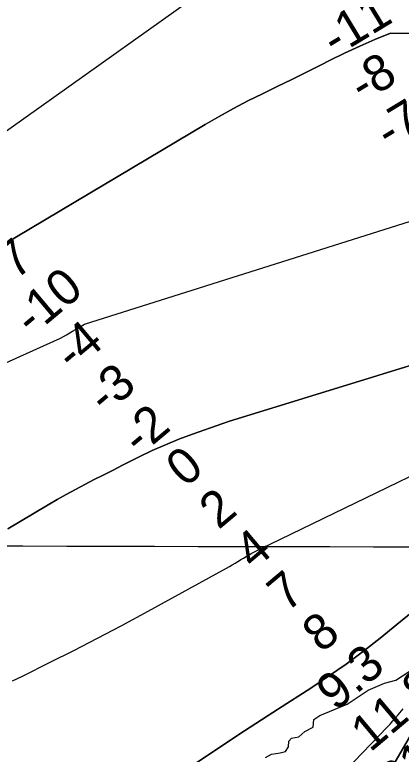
# Model space of a CAD drawing. Extents: x 3177185 to 3215018, y 812988 to 838321.
# Drawn here: x 3200739 to 3201461, y 824025 to 825404 of the extents above; entities that cross this region are included whole.
import ezdxf

# ---------------------------------------------------------------- set-up
doc = ezdxf.new("R2010")
doc.units = 0
for name, color, linetype in [('V-GRID-MAJR', 7, 'Continuous'), ('V-RIVR-EDGE', 7, 'Continuous'), ('V-RIVR-RANG', 7, 'Continuous'), ('V-ROAD-CNTR', 7, 'Continuous'), ('V-TOPO-DPTH', 7, 'Continuous'), ('V-TOPO-MINR', 7, 'Continuous'), ('V-TOPO-WATR', 7, 'Continuous')]:
    doc.layers.add(name, color=color, linetype=linetype)

msp = doc.modelspace()

# ---------------------------------------------------------------- linework, layer by layer
at = {"layer": 'V-GRID-MAJR'}
msp.add_spline([(3181368.912, 824461.486), (3186603.869, 824447.399), (3191838.828, 824434.0750000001), (3197073.789, 824421.511), (3202308.752, 824409.709), (3207543.717, 824398.669), (3212778.683, 824388.39), (3212778.684, 824388.39)], degree=3, dxfattribs=at)
at = {"layer": 'V-RIVR-EDGE'}
msp.add_lwpolyline([(3201207.151830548, 824018.798938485), (3201218.903144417, 824024.8553894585), (3201234.9926249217, 824027.4236799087), (3201244.996634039, 824030.0070179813), (3201250.2331741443, 824038.2529740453), (3201250.6936465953, 824048.6841358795), (3201255.9237377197, 824054.3220327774), (3201269.4062338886, 824057.3314487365), (3201275.5035284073, 824062.0978429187), (3201280.731469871, 824066.8663867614), (3201296.40024664, 824075.0865469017), (3201297.7397456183, 824089.4276478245), (3201308.6249309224, 824096.7902780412), (3201359.9694278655, 824117.9625979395), (3201399.1548051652, 824143.9464548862), (3201429.6154818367, 824157.3461891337), (3201450.4928531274, 824162.5107156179), (3201487.9362998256, 824187.1948423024)], dxfattribs=at)
at = {"layer": 'V-ROAD-CNTR'}
msp.add_spline([(3208346.328270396, 826885.1572022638), (3208115.9227312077, 826852.9112667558), (3207967.199028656, 826843.050286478), (3207845.121272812, 826830.7093111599), (3207782.588397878, 826825.9603206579), (3207729.1455047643, 826803.040366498), (3207632.738697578, 826757.515457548), (3207576.820809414, 826732.5705074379), (3207528.781905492, 826724.6485232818), (3207465.817031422, 826728.301515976), (3207400.7801614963, 826747.6074773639), (3207285.139392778, 826774.2394240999), (3207265.491432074, 826779.4734136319), (3207234.1564947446, 826783.2384061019), (3207181.079600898, 826779.4534136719), (3207100.429762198, 826767.9724366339), (3206894.601173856, 826726.7435190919), (3206803.822355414, 826712.0945483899), (3206713.3835362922, 826706.3165599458), (3206422.133118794, 826687.7015971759), (3206204.471554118, 826669.0066345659), (3206163.5306360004, 826662.101648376), (3206084.9847930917, 826660.768651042), (3206033.066896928, 826662.2286481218), (3205996.001971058, 826664.1126443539), (3205951.2110606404, 826658.6826552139), (3205862.0332389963, 826638.2406960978), (3205753.4074562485, 826610.4727516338), (3205693.414576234, 826589.2967939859), (3205596.735769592, 826559.2458540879), (3205544.272874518, 826530.6849112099), (3205492.934977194, 826508.826954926), (3205453.235056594, 826501.615969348), (3205394.626173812, 826492.4769876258), (3205274.2754145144, 826482.872006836), (3205179.860603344, 826479.126014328), (3205118.533725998, 826475.529021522), (3204988.809985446, 826459.4080537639), (3204882.2071986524, 826438.2540960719), (3204738.792485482, 826408.7811550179), (3204661.886639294, 826391.112190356), (3204557.866847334, 826358.523255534), (3204461.162040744, 826327.2933179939), (3204416.407130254, 826311.319349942), (3204373.416216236, 826296.623379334), (3204363.576235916, 826281.7964089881), (3204304.5263540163, 826204.5555634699), (3204208.9885450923, 826114.967742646), (3204177.8386073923, 826084.1878042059), (3204147.838667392, 826061.288850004), (3204104.848753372, 826037.5058975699), (3204030.246902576, 826008.3399559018), (3203913.876135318, 825969.4430336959), (3203861.881239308, 825949.195074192), (3203832.852297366, 825932.3771078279), (3203796.871369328, 825899.6261733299), (3203760.2364425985, 825850.3132719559), (3203678.17060673, 825721.8535288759), (3203641.984679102, 825677.0386185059), (3203591.5857799, 825626.3747198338), (3203428.038106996, 825388.934194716), (3203355.5822519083, 825313.941344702), (3203305.5573519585, 825288.86239486), (3203268.8454253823, 825278.8084149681), (3203213.097536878, 825267.385437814), (3203162.422638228, 825259.4524536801), (3203116.86672934, 825250.918470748), (3203049.702863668, 825231.640509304), (3202999.013965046, 825192.6345873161), (3202832.754297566, 825055.411861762), (3202762.780437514, 824997.9799766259), (3202671.386620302, 824938.0530964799), (3202495.434972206, 824822.96832665), (3202258.515446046, 824637.8316969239), (3202113.2147366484, 824519.4129337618), (3202089.036785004, 824490.207992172), (3202052.551857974, 824459.6880532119), (3202001.897959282, 824428.3121159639), (3201971.106020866, 824410.2161521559), (3201927.518108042, 824384.2002041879), (3201877.3222084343, 824324.542323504), (3201830.513302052, 824267.068438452), (3201794.712373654, 824236.116500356), (3201692.1295788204, 824156.95465868), (3201566.9598291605, 824054.5158635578), (3201483.790995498, 823975.0510224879), (3201374.9472131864, 823825.006322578), (3201313.762335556, 823770.4434317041), (3201289.737383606, 823735.1135023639), (3201250.303462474, 823687.806596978), (3201221.9345192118, 823651.206670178), (3201184.913593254, 823588.0297965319), (3201140.662681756, 823508.8569548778), (3201081.7827995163, 823436.052100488), (3201048.0268670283, 823379.182214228), (3201034.539894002, 823326.0133205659), (3201024.1469147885, 823274.715423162)], degree=3, dxfattribs=at)
at = {"layer": 'V-TOPO-DPTH'}
for points in [[(3200643.757722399, 825130.4592457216), (3201241.1893262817, 825555.3712332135)], [(3200643.757722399, 825130.4592457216), (3201241.1893262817, 825555.3712332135)], [(3200728.5553111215, 824980.8498227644), (3200742.838656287, 824989.4948169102), (3201094.5237701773, 825198.8411345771), (3201120.924605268, 825214.086051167), (3201147.5803271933, 825228.8562308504), (3201174.618379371, 825242.9143051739), (3201201.911318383, 825256.4976425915), (3201229.35544236, 825269.8059826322), (3201256.7458485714, 825283.2231609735), (3201284.055678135, 825296.803596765), (3201311.3117899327, 825310.4928708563), (3201327.119500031, 825318.4914005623), (3201355.043431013, 825332.1250179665), (3201383.2081431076, 825345.2209201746), (3201411.734026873, 825357.5102495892), (3201440.5006917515, 825369.2618638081), (3202487.869525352, 825368.7685582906)], [(3202487.869525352, 825368.7685582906), (3201440.5006917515, 825369.2618638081), (3201411.734026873, 825357.5102495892), (3201383.2081431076, 825345.2209201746), (3201355.043431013, 825332.1250179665), (3201327.119500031, 825318.4914005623), (3201311.3117899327, 825310.4928708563), (3201284.055678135, 825296.803596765), (3201256.7458485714, 825283.2231609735), (3201229.35544236, 825269.8059826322), (3201201.911318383, 825256.4976425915), (3201174.618379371, 825242.9143051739), (3201147.5803271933, 825228.8562308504), (3201120.924605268, 825214.086051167), (3201094.5237701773, 825198.8411345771), (3200742.838656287, 824989.4948169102), (3200728.5553111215, 824980.8498227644)], [(3201695.7210106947, 824816.9710733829), (3201138.602615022, 824645.1077073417), (3201127.9464040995, 824641.6148780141), (3201070.918019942, 824621.3702520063), (3201045.6897967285, 824611.8833739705), (3201020.7229139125, 824601.7834461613), (3200996.148041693, 824590.7639436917), (3200971.83450987, 824579.1313914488), (3200940.461387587, 824563.398834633), (3200922.8878751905, 824554.5493367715), (3200905.3343387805, 824545.6605542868), (3200887.810766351, 824536.7128448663), (3200870.3071699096, 824527.7258508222), (3200852.905997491, 824518.5517906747), (3200835.6213234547, 824509.1677577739), (3200818.5113969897, 824499.4687657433), (3200801.517968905, 824489.5598009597), (3200726.7243135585, 824445.0243744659)], [(3200726.7243135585, 824445.0243744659), (3200801.517968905, 824489.5598009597), (3200818.5113969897, 824499.4687657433), (3200835.6213234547, 824509.1677577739), (3200852.905997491, 824518.5517906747), (3200870.3071699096, 824527.7258508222), (3200887.810766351, 824536.7128448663), (3200905.3343387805, 824545.6605542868), (3200922.8878751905, 824554.5493367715), (3200940.461387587, 824563.398834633), (3200971.83450987, 824579.1313914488), (3200996.148041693, 824590.7639436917), (3201020.7229139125, 824601.7834461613), (3201045.6897967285, 824611.8833739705), (3201070.918019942, 824621.3702520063), (3201127.9464040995, 824641.6148780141), (3201138.602615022, 824645.1077073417), (3201695.7210106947, 824816.9710733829)], [(3201499.103748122, 824304.4085088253), (3201452.7173331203, 824266.3442154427), (3201421.55807942, 824241.2034007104), (3201390.046272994, 824216.6183502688), (3201358.025262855, 824192.7399736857), (3201325.240447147, 824169.9216078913), (3201291.9464277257, 824147.8099159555), (3201231.8148283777, 824109.2771675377), (3201168.302455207, 824068.085094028), (3201105.097057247, 824026.4327130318), (3201042.352122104, 823984.0898708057)], [(3201042.352122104, 823984.0898708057), (3201105.097057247, 824026.4327130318), (3201168.302455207, 824068.085094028), (3201231.8148283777, 824109.2771675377), (3201291.9464277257, 824147.8099159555), (3201325.240447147, 824169.9216078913), (3201358.025262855, 824192.7399736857), (3201390.046272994, 824216.6183502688), (3201421.55807942, 824241.2034007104), (3201452.7173331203, 824266.3442154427), (3201499.103748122, 824304.4085088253)], [(3201485.0731808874, 824071.1213201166), (3201129.4392284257, 823460.2921150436)]]:
    msp.add_lwpolyline(points, dxfattribs=at)
at = {"layer": 'V-TOPO-MINR'}
for points in [[(3200207.4265384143, 824522.758213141), (3200824.6479651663, 824800.3252607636), (3200835.917675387, 824806.8879415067), (3200847.1921962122, 824813.4423368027), (3200858.4739329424, 824819.9843039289), (3200869.760480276, 824826.5179856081), (3201548.9239202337, 825041.0755645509), (3201554.7647659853, 825043.1604929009), (3201560.6456642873, 825045.1183066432), (3201566.5866414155, 825046.8854484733), (3201572.5676710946, 825048.5254756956), (3201597.2721011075, 825054.8728624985), (3201600.7574373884, 825055.4086510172), (3202470.2213254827, 825322.3982192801), (3202486.3477246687, 825331.2646310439), (3202502.1086098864, 825340.7045572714), (3202517.3212241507, 825351.0047551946), (3202532.1683244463, 825361.8784675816), (3202570.8844640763, 825391.9217382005), (3202574.410976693, 825394.9237724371), (3202577.736376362, 825398.1171378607), (3203255.5659596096, 825854.6718960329)], [(3200643.757722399, 825130.4592457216), (3201241.1893262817, 825555.3712332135)], [(3200728.5553111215, 824980.8498227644), (3200742.838656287, 824989.4948169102), (3201094.5237701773, 825198.8411345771), (3201120.924605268, 825214.086051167), (3201147.5803271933, 825228.8562308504), (3201174.618379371, 825242.9143051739), (3201201.911318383, 825256.4976425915), (3201229.35544236, 825269.8059826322), (3201256.7458485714, 825283.2231609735), (3201284.055678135, 825296.803596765), (3201311.3117899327, 825310.4928708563), (3201327.119500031, 825318.4914005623), (3201355.043431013, 825332.1250179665), (3201383.2081431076, 825345.2209201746), (3201411.734026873, 825357.5102495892), (3201440.5006917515, 825369.2618638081), (3202487.869525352, 825368.7685582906)], [(3200726.7243135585, 824445.0243744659), (3200801.517968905, 824489.5598009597), (3200818.5113969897, 824499.4687657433), (3200835.6213234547, 824509.1677577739), (3200852.905997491, 824518.5517906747), (3200870.3071699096, 824527.7258508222), (3200887.810766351, 824536.7128448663), (3200905.3343387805, 824545.6605542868), (3200922.8878751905, 824554.5493367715), (3200940.461387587, 824563.398834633), (3200971.83450987, 824579.1313914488), (3200996.148041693, 824590.7639436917), (3201020.7229139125, 824601.7834461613), (3201045.6897967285, 824611.8833739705), (3201070.918019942, 824621.3702520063), (3201127.9464040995, 824641.6148780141), (3201138.602615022, 824645.1077073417), (3201695.7210106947, 824816.9710733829)], [(3200735.3452731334, 824161.2034954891), (3200753.7909173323, 824170.4158420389), (3200805.6566645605, 824196.071401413), (3200849.9277696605, 824218.3163472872), (3200894.0078121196, 824240.9280836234), (3200937.8012606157, 824264.0900056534), (3200981.40364647, 824287.6187181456), (3201134.754278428, 824371.6137665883), (3201140.1175817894, 824374.6170645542), (3201145.4419368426, 824377.6864850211), (3201150.707869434, 824380.8550892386), (3201155.934853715, 824384.0898159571), (3201156.901430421, 824384.7005773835), (3201161.637219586, 824387.6438686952), (3201166.4014317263, 824390.5396020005), (3201171.208278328, 824393.3639982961), (3201176.043547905, 824396.1408365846), (3201180.924516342, 824398.8354563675), (3201185.8379523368, 824401.4680848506), (3201190.8000896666, 824404.0077263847), (3201195.794694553, 824406.4853766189), (3201735.0359528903, 824667.6859804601)], [(3201187.6102579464, 823818.481695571), (3201434.649431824, 824075.3404770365), (3201439.920822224, 824080.9348225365), (3201445.1142530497, 824086.5991920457), (3201450.1907445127, 824092.36859757), (3201455.189276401, 824098.2080271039), (3201464.2255011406, 824108.9856307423)], [(3201129.4392284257, 823460.2921150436), (3201485.0731808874, 824071.1213201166)]]:
    msp.add_lwpolyline(points, dxfattribs=at)
at = {"layer": 'V-TOPO-WATR'}
msp.add_lwpolyline([(3201042.352122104, 823984.0898708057), (3201105.097057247, 824026.4327130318), (3201168.302455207, 824068.085094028), (3201231.8148283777, 824109.2771675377), (3201291.9464277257, 824147.8099159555), (3201325.240447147, 824169.9216078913), (3201358.025262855, 824192.7399736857), (3201390.046272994, 824216.6183502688), (3201421.55807942, 824241.2034007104), (3201452.7173331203, 824266.3442154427), (3201499.103748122, 824304.4085088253)], dxfattribs=at)

# ---------------------------------------------------------------- texts
at = {"layer": 'V-RIVR-RANG'}
for s, rotation, p in [('-11', 31.21552777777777, (3201337.416286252, 825324.2224374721)), ('-8', 31.21552777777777, (3201388.966057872, 825238.5405556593)), ('-7', 31.21552777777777, (3201438.0353335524, 825151.3549071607)), ('-7', 40.06727777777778, (3200718.4855846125, 824888.6839146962)), ('-10', 40.06727777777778, (3200771.722336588, 824802.7995550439)), ('-4', 40.06727777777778, (3200847.7701283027, 824736.1016197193)), ('-3', 40.06727777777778, (3200908.6778493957, 824656.6693319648)), ('-2', 40.06727777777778, (3200972.613584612, 824579.7839146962)), ('0', 40.06727777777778, (3201057.7454187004, 824520.7265908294)), ('2', 40.06727777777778, (3201119.8633454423, 824442.3130512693)), ('4', 40.06727777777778, (3201185.6158891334, 824366.9557562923)), ('7', 40.06727777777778, (3201246.927345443, 824287.8630512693)), ('8', 40.06727777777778, (3201312.0742863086, 824211.9963821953)), ('9.3', 40.06727777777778, (3201338.4626463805, 824103.5297709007)), ('11.8', 40.06727777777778, (3201402.8021168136, 824026.9839363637)), ('21.9', 40.06727777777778, (3201454.020192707, 823939.4016630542))]:
    msp.add_text(s, height=67, rotation=rotation, dxfattribs=at).set_placement(p)

doc.saveas('drawing.dxf')
